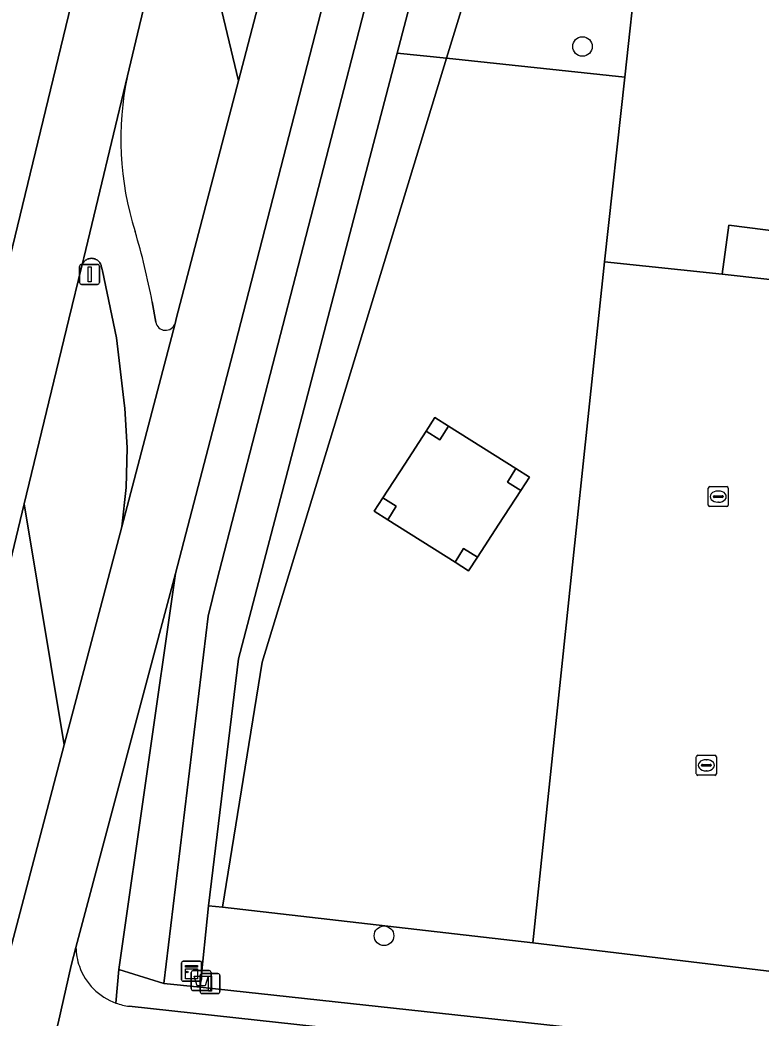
# Model space of a CAD drawing. Extents: x 161928 to 163071, y 386474 to 387428.
# Drawn here: x 162056.12 to 162093.15, y 387287.92 to 387337.77 of the extents above; entities that cross this region are included whole.
import ezdxf

# ---------------------------------------------------------------- set-up
doc = ezdxf.new("R2010")
doc.units = 0
for name, color, linetype in [('IMGEO_Afvalbak', 7, 'Continuous'), ('IMGEO_Berm_groen', 7, 'Continuous'), ('IMGEO_Boom', 7, 'Continuous'), ('IMGEO_Erf', 7, 'Continuous'), ('IMGEO_Fietspad_gesloten', 7, 'Continuous'), ('IMGEO_Fietspad_open', 7, 'Continuous'), ('IMGEO_Grasland_overig', 7, 'Continuous'), ('IMGEO_Groenvoorziening', 7, 'Continuous'), ('IMGEO_Hoogspanningsmast', 7, 'Continuous'), ('IMGEO_Kast', 7, 'Continuous'), ('IMGEO_Kolk', 7, 'Continuous'), ('IMGEO_Lichtmast', 7, 'Continuous'), ('IMGEO_Pand', 7, 'Continuous'), ('IMGEO_Parkeervlak_open', 7, 'Continuous'), ('IMGEO_Rijbaan_regionaal_gesloten', 7, 'Continuous'), ('IMGEO_Verkeerseiland_groen', 7, 'Continuous'), ('IMGEO_Voetpad_open', 7, 'Continuous')]:
    doc.layers.add(name, color=color, linetype=linetype)

msp = doc.modelspace()

# ---------------------------------------------------------------- linework, layer by layer
at = {"layer": 'IMGEO_Afvalbak'}
for p, q in [((162064.682, 387289.394), (162064.682, 387290.194)), ((162064.682, 387290.194), (162064.682, 387289.394)), ((162064.782, 387290.294), (162065.572, 387290.294)), ((162065.572, 387290.294), (162064.782, 387290.294)), ((162065.672, 387290.194), (162065.672, 387289.394)), ((162065.672, 387289.394), (162065.672, 387290.194)), ((162065.572, 387289.294), (162064.782, 387289.294)), ((162064.782, 387289.294), (162065.572, 387289.294))]:
    msp.add_line(p, q, dxfattribs=at)
msp.add_lwpolyline([(162064.825, 387290.008), (162065.529, 387290.008), (162065.38, 387289.538), (162064.974, 387289.538), (162064.825, 387290.008)], dxfattribs=at)
for centre, start, end in [((162064.782, 387290.194), 90, 180), ((162064.782, 387290.194), 90, 180), ((162065.572, 387290.194), 0, 90), ((162065.572, 387290.194), 360, 90), ((162064.782, 387289.394), 180, 270), ((162064.782, 387289.394), 180, 270), ((162065.572, 387289.394), 270, 0), ((162065.572, 387289.394), 270, 0)]:
    msp.add_arc(centre, 0.1, start, end, dxfattribs=at)
at = {"layer": 'IMGEO_Berm_groen'}
for points in [[(162083.656, 387398.34), (162076.299, 387396.195), (162064.253, 387346.432), (162067.04, 387334.726)], [(162061.439, 387314.427), (162061.488, 387316.407), (162061.359, 387318.383), (162061.346, 387318.501), (162060.946, 387321.896), (162060.244, 387325.242), (162060.228, 387325.302), (162060.195, 387325.429), (162060.187, 387325.473), (162060.175, 387325.517), (162060.16, 387325.559), (162060.141, 387325.599), (162060.118, 387325.638), (162060.092, 387325.674), (162060.062, 387325.708), (162060.03, 387325.74), (162059.995, 387325.768), (162059.958, 387325.793), (162059.919, 387325.815), (162059.877, 387325.833), (162059.835, 387325.847), (162059.791, 387325.857), (162059.747, 387325.864), (162059.702, 387325.866), (162059.657, 387325.864), (162059.612, 387325.859), (162059.569, 387325.849), (162059.526, 387325.836), (162059.484, 387325.819), (162059.444, 387325.798), (162059.407, 387325.774), (162059.371, 387325.746), (162059.338, 387325.715), (162059.308, 387325.682), (162059.282, 387325.646), (162059.258, 387325.608), (162059.238, 387325.568), (162059.222, 387325.526), (162059.212, 387325.494), (162058.559, 387322.823), (162056.336, 387313.597), (162058.329, 387301.562), (162061.214, 387312.46)], [(162054.846, 387288.405), (162058.329, 387301.562), (162056.336, 387313.597), (162051.856, 387295.01), (162046.654, 387273.757), (162041.056, 387250), (162036.971, 387233.011), (162040.471, 387232.592), (162044.884, 387250), (162045.497, 387252.418)]]:
    msp.add_lwpolyline(points, close=True, dxfattribs=at)
for points in [[(162067.04, 387334.726), (162064.253, 387346.432), (162061.99, 387337.084), (162061.493, 387334.987)], [(162063.878, 387322.617), (162063.954, 387322.91), (162067.04, 387334.726)], [(162062.735, 387323.693), (162062.912, 387322.684)]]:
    msp.add_lwpolyline(points, dxfattribs=at)
for centre, radius, start, end in [((162076.565, 387331.828), 15.4, 168.1617, 197.4603), ((162028.025, 387317.06), 35.338, 10.8179, 16.6861), ((162063.403, 387322.767), 0.498, 189.5754, 342.4895)]:
    msp.add_arc(centre, radius, start, end, dxfattribs=at)
at = {"layer": 'IMGEO_Boom'}
for centre in [(162084.228, 387336.445), (162074.312, 387292.032)]:
    msp.add_circle(centre, 0.489, dxfattribs=at)
at = {"layer": 'IMGEO_Erf'}
msp.add_lwpolyline([(162102.538, 387326.12), (162091.544, 387327.525), (162091.207, 387325.075), (162102.224, 387323.84)], close=True, dxfattribs=at)
at = {"layer": 'IMGEO_Fietspad_gesloten'}
for points in [[(162089.986, 387409.739), (162086.721, 387410.179), (162086.078, 387407.858), (162086.044, 387407.72), (162085.834, 387406.878), (162085.603, 387406.933), (162085.281, 387405.699), (162084.545, 387402.419), (162083.656, 387398.34), (162067.04, 387334.726), (162063.954, 387322.91), (162063.878, 387322.617), (162061.214, 387312.46), (162058.329, 387301.562), (162054.846, 387288.405), (162045.497, 387252.418), (162044.884, 387250), (162040.471, 387232.592), (162037.487, 387220.819), (162033.193, 387200.82), (162015.741, 387045.758)], [(162063.893, 387310.122), (162066.755, 387321.112), (162087.894, 387402.981), (162089.288, 387407.987)], [(162029.935, 387143.979), (162036.431, 387200.283), (162038.134, 387208.656), (162040.505, 387220.272), (162043.612, 387232.216), (162048.239, 387250), (162057.391, 387285.176), (162058.038, 387287.662), (162058.676, 387290.54), (162058.919, 387291.452), (162063.893, 387310.122)], [(162058.919, 387291.452), (162058.676, 387290.54), (162058.038, 387287.662), (162057.391, 387285.176)], [(162060.195, 387286.165), (162060.683, 387286.109), (162062.776, 387285.87), (162062.907, 387285.856), (162074.563, 387284.59), (162079.52, 387284.052), (162118.38, 387279.832), (162121.342, 387279.51), (162121.739, 387281.938), (162061.577, 387288.512)]]:
    msp.add_lwpolyline(points, dxfattribs=at)
for centre, radius, start, end in [((162061.969, 387291.522), 3.05, 181.3142, 199.4342), ((162061.94, 387291.516), 3.022, 199.5047, 250.245), ((162061.971, 387291.566), 3.079, 250.0202, 262.646)]:
    msp.add_arc(centre, radius, start, end, dxfattribs=at)
at = {"layer": 'IMGEO_Fietspad_open'}
for points in [[(162061.493, 387334.987), (162059.308, 387325.892), (162059.212, 387325.494), (162059.222, 387325.526), (162059.238, 387325.568), (162059.258, 387325.608), (162059.282, 387325.646), (162059.308, 387325.682), (162059.338, 387325.715), (162059.371, 387325.746), (162059.407, 387325.774), (162059.444, 387325.798), (162059.484, 387325.819), (162059.526, 387325.836), (162059.569, 387325.849), (162059.612, 387325.859), (162059.657, 387325.864), (162059.702, 387325.866), (162059.747, 387325.864), (162059.791, 387325.857), (162059.835, 387325.847), (162059.877, 387325.833), (162059.919, 387325.815), (162059.958, 387325.793), (162059.995, 387325.768), (162060.03, 387325.74), (162060.062, 387325.708), (162060.092, 387325.674), (162060.118, 387325.638), (162060.141, 387325.599), (162060.16, 387325.559), (162060.175, 387325.517), (162060.187, 387325.473), (162060.195, 387325.429), (162060.228, 387325.302), (162060.244, 387325.242), (162060.946, 387321.896), (162061.346, 387318.501), (162061.359, 387318.383), (162061.488, 387316.407), (162061.439, 387314.427), (162061.214, 387312.46), (162063.878, 387322.617)], [(162062.912, 387322.684), (162062.735, 387323.693)]]:
    msp.add_lwpolyline(points, dxfattribs=at)
for centre, radius, start, end in [((162076.565, 387331.828), 15.4, 168.1617, 197.4603), ((162028.025, 387317.06), 35.338, 10.8179, 16.6861), ((162063.403, 387322.767), 0.498, 189.5754, 342.4895)]:
    msp.add_arc(centre, radius, start, end, dxfattribs=at)
at = {"layer": 'IMGEO_Grasland_overig'}
msp.add_lwpolyline([(162081.145, 387314.273), (162080.478, 387314.692), (162080.903, 387315.369), (162077.533, 387317.486), (162077.107, 387316.808), (162076.42, 387317.24), (162075.352, 387315.594), (162074.257, 387313.906), (162074.925, 387313.486), (162074.499, 387312.809), (162077.865, 387310.69), (162078.291, 387311.367), (162078.978, 387310.935), (162080.05, 387312.586)], close=True, dxfattribs=at)
at = {"layer": 'IMGEO_Groenvoorziening'}
for points in [[(162088.036, 387385.887), (162088.608, 387387.35), (162089.298, 387388.761), (162090.1, 387390.111), (162091.009, 387391.392), (162088.445, 387392.038), (162087.299, 387392.28), (162065.958, 387309.753), (162065.532, 387307.989), (162063.321, 387289.656), (162065.121, 387289.461), (162065.538, 387293.533), (162067.04, 387305.863), (162074.978, 387336.119)], [(162091.009, 387391.392), (162090.1, 387390.111), (162089.298, 387388.761), (162088.608, 387387.35), (162088.036, 387385.887), (162074.978, 387336.119), (162077.442, 387335.86), (162079.313, 387341.988), (162088.254, 387366.423)], [(162087.267, 387340.56), (162086.928, 387342.748), (162089.838, 387367.491), (162088.689, 387367.58), (162088.558, 387366.41), (162088.254, 387366.423), (162079.313, 387341.988), (162077.442, 387335.86), (162086.337, 387334.922), (162086.955, 387340.594)], [(162071.926, 387317.793), (162077.442, 387335.86), (162074.978, 387336.119), (162067.04, 387305.863), (162065.538, 387293.533), (162066.251, 387293.463), (162068.231, 387305.691)], [(162083.705, 387310.249), (162085.331, 387325.687), (162086.337, 387334.922), (162077.442, 387335.86), (162071.926, 387317.793), (162068.231, 387305.691), (162066.251, 387293.463), (162081.75, 387291.683)], [(162074.499, 387312.809), (162073.822, 387313.235), (162074.257, 387313.906), (162075.352, 387315.594), (162076.42, 387317.24), (162076.855, 387317.911), (162077.533, 387317.486), (162080.903, 387315.369), (162081.581, 387314.944), (162081.145, 387314.273), (162080.05, 387312.586), (162078.978, 387310.935), (162078.542, 387310.264), (162077.865, 387310.69)], [(162081.75, 387291.683), (162066.251, 387293.463), (162065.538, 387293.533), (162065.121, 387289.461), (162121.851, 387283.301), (162122.299, 387286.811), (162119.92, 387287.097)]]:
    msp.add_lwpolyline(points, close=True, dxfattribs=at)
at = {"layer": 'IMGEO_Hoogspanningsmast'}
for points in [[(162077.533, 387317.486), (162076.855, 387317.911), (162076.42, 387317.24), (162077.107, 387316.808)], [(162081.581, 387314.944), (162080.903, 387315.369), (162080.478, 387314.692), (162081.145, 387314.273)], [(162074.257, 387313.906), (162073.822, 387313.235), (162074.499, 387312.809), (162074.925, 387313.486)], [(162078.978, 387310.935), (162078.291, 387311.367), (162077.865, 387310.69), (162078.542, 387310.264)]]:
    msp.add_lwpolyline(points, close=True, dxfattribs=at)
at = {"layer": 'IMGEO_Kast'}
for p, q in [((162064.2, 387289.835), (162064.2, 387290.676)), ((162064.2, 387290.676), (162064.2, 387289.835)), ((162064.275, 387290.76), (162065.116, 387290.76)), ((162065.116, 387290.76), (162064.275, 387290.76)), ((162065.2, 387290.685), (162065.2, 387289.844)), ((162065.2, 387289.844), (162065.2, 387290.685)), ((162065.125, 387289.76), (162064.284, 387289.76)), ((162064.284, 387289.76), (162065.125, 387289.76))]:
    msp.add_line(p, q, dxfattribs=at)
for points in [[(162064.395, 387290.55), (162064.995, 387290.55), (162064.995, 387290.465), (162064.395, 387290.465), (162064.395, 387290.55)], [(162064.395, 387290.375), (162064.995, 387290.375), (162064.995, 387289.886), (162064.395, 387289.886), (162064.395, 387290.375)]]:
    msp.add_lwpolyline(points, dxfattribs=at)
msp.add_circle((162064.479, 387290.224), 0.0377, dxfattribs=at)
for centre, start, end in [((162064.278, 387290.682), 92.4484, 184.2845), ((162064.278, 387290.682), 92.4484, 184.2845), ((162065.122, 387290.682), 2.4484, 94.2845), ((162065.122, 387290.682), 2.4484, 94.2845), ((162064.278, 387289.838), 182.4484, 274.2845), ((162064.278, 387289.838), 182.4484, 274.2845), ((162065.122, 387289.838), 272.4484, 4.2845), ((162065.122, 387289.838), 272.4484, 4.2845)]:
    msp.add_arc(centre, 0.0779, start, end, dxfattribs=at)
at = {"layer": 'IMGEO_Kolk'}
for p, q in [((162090.512, 387313.54), (162090.512, 387314.392)), ((162090.587, 387314.466), (162091.439, 387314.466)), ((162091, 387314.246), (162091.025, 387314.246)), ((162091.513, 387314.392), (162091.513, 387313.54)), ((162090.771, 387313.96), (162090.771, 387313.972)), ((162091.209, 387313.923), (162090.811, 387313.923)), ((162090.814, 387314.009), (162091.212, 387314.009)), ((162091.255, 387313.972), (162091.255, 387313.96)), ((162091.439, 387313.466), (162090.587, 387313.466)), ((162091.023, 387313.686), (162090.998, 387313.686)), ((162089.917, 387300.12), (162089.917, 387300.972)), ((162089.992, 387301.046), (162090.844, 387301.046)), ((162090.405, 387300.826), (162090.43, 387300.826)), ((162090.918, 387300.972), (162090.918, 387300.12)), ((162090.176, 387300.54), (162090.176, 387300.552)), ((162090.614, 387300.503), (162090.216, 387300.503)), ((162090.219, 387300.589), (162090.617, 387300.589)), ((162090.66, 387300.552), (162090.66, 387300.54)), ((162090.844, 387300.046), (162089.992, 387300.046)), ((162090.428, 387300.266), (162090.403, 387300.266))]:
    msp.add_line(p, q, dxfattribs=at)
for points in [[(162090.512, 387313.54), (162090.512, 387314.392)], [(162090.587, 387314.466), (162091.439, 387314.466)], [(162091.513, 387314.392), (162091.513, 387313.54)], [(162091.439, 387313.466), (162090.587, 387313.466)], [(162089.917, 387300.12), (162089.917, 387300.972)], [(162089.992, 387301.046), (162090.844, 387301.046)], [(162090.918, 387300.972), (162090.918, 387300.12)], [(162090.844, 387300.046), (162089.992, 387300.046)]]:
    msp.add_lwpolyline(points, dxfattribs=at)
for centre, radius, start, end in [((162090.589, 387314.39), 0.0765, 91.552, 178.448), ((162090.589, 387314.39), 0.0765, 91.552, 178.448), ((162091.437, 387314.39), 0.0765, 1.552, 88.448), ((162091.437, 387314.39), 0.0765, 1.552, 88.448), ((162090.811, 387313.969), 0.0403, 85.8775, 175.7526), ((162090.808, 387313.959), 0.0366, 178.938, 274.7102), ((162091.212, 387313.966), 0.043, 264.8664, 352.4533), ((162091.216, 387313.971), 0.0386, 1.7309, 96.639), ((162090.589, 387313.542), 0.0765, 181.552, 268.448), ((162090.589, 387313.542), 0.0765, 181.552, 268.448), ((162091.437, 387313.542), 0.0765, 271.552, 358.448), ((162091.437, 387313.542), 0.0765, 271.552, 358.448), ((162089.994, 387300.97), 0.0765, 91.552, 178.448), ((162089.994, 387300.97), 0.0765, 91.552, 178.448), ((162090.842, 387300.97), 0.0765, 1.552, 88.448), ((162090.842, 387300.97), 0.0765, 1.552, 88.448), ((162090.216, 387300.549), 0.0403, 85.8775, 175.7526), ((162090.213, 387300.539), 0.0366, 178.938, 274.7102), ((162090.617, 387300.546), 0.043, 264.8664, 352.4533), ((162090.621, 387300.551), 0.0386, 1.7309, 96.639), ((162089.994, 387300.122), 0.0765, 181.552, 268.448), ((162089.994, 387300.122), 0.0765, 181.552, 268.448), ((162090.842, 387300.122), 0.0765, 271.552, 358.448), ((162090.842, 387300.122), 0.0765, 271.552, 358.448)]:
    msp.add_arc(centre, radius, start, end, dxfattribs=at)
for centre, major_axis, ratio, start_param, end_param in [((162090.999, 387313.966), (-0.387, 0.002), 0.722429, 4.712389, 7.853982), ((162091.024, 387313.966), (-0.39, 0.002), 0.717154, 1.570796, 4.712389), ((162090.404, 387300.546), (-0.387, 0.002), 0.722429, 4.712389, 7.853982), ((162090.429, 387300.546), (-0.39, 0.002), 0.717154, 1.570796, 4.712389)]:
    msp.add_ellipse(centre, major_axis=major_axis, ratio=ratio, start_param=start_param, end_param=end_param, dxfattribs=at)
at = {"layer": 'IMGEO_Lichtmast'}
for p, q in [((162059.105, 387324.663), (162059.105, 387325.463)), ((162059.105, 387325.463), (162059.105, 387324.663)), ((162059.205, 387325.563), (162059.995, 387325.563)), ((162059.995, 387325.563), (162059.205, 387325.563)), ((162060.095, 387325.463), (162060.095, 387324.663)), ((162060.095, 387324.663), (162060.095, 387325.463)), ((162059.995, 387324.563), (162059.205, 387324.563)), ((162059.205, 387324.563), (162059.995, 387324.563)), ((162065.125, 387289.246), (162065.125, 387290.046)), ((162065.125, 387290.046), (162065.125, 387289.246)), ((162065.225, 387290.146), (162066.015, 387290.146)), ((162066.015, 387290.146), (162065.225, 387290.146)), ((162066.115, 387290.046), (162066.115, 387289.246)), ((162066.115, 387289.246), (162066.115, 387290.046)), ((162066.015, 387289.146), (162065.225, 387289.146)), ((162065.225, 387289.146), (162066.015, 387289.146))]:
    msp.add_line(p, q, dxfattribs=at)
for points in [[(162059.525, 387325.438), (162059.675, 387325.438), (162059.675, 387324.688), (162059.525, 387324.688), (162059.525, 387325.438)], [(162065.545, 387290.021), (162065.695, 387290.021), (162065.695, 387289.271), (162065.545, 387289.271), (162065.545, 387290.021)]]:
    msp.add_lwpolyline(points, dxfattribs=at)
for centre, start, end in [((162059.205, 387325.463), 90, 180), ((162059.205, 387325.463), 90, 180), ((162059.995, 387325.463), 0, 90), ((162059.995, 387325.463), 360, 90), ((162059.205, 387324.663), 180, 270), ((162059.205, 387324.663), 180, 270), ((162059.995, 387324.663), 270, 0), ((162059.995, 387324.663), 270, 0), ((162065.225, 387290.046), 90, 180), ((162065.225, 387290.046), 90, 180), ((162066.015, 387290.046), 0, 90), ((162066.015, 387290.046), 360, 90), ((162065.225, 387289.246), 180, 270), ((162065.225, 387289.246), 180, 270), ((162066.015, 387289.246), 270, 0), ((162066.015, 387289.246), 270, 0)]:
    msp.add_arc(centre, 0.1, start, end, dxfattribs=at)
at = {"layer": 'IMGEO_Pand'}
msp.add_lwpolyline([(162122.121, 387392.674), (162105.967, 387394.513), (162105.958, 387394.398), (162105.941, 387394.113), (162105.659, 387391.497), (162104.299, 387391.645), (162103.352, 387391.751), (162101.193, 387391.994), (162101.179, 387391.862), (162095.472, 387339.702), (162094.446, 387339.776), (162087.267, 387340.56), (162086.955, 387340.594), (162086.337, 387334.922), (162085.331, 387325.687), (162091.207, 387325.075), (162091.544, 387327.525), (162102.538, 387326.12), (162102.224, 387323.84), (162111.353, 387322.853), (162111.003, 387319.793), (162111.389, 387319.814), (162114.218, 387319.971), (162120.555, 387320.323)], dxfattribs=at)
at = {"layer": 'IMGEO_Parkeervlak_open'}
msp.add_lwpolyline([(162111.003, 387319.793), (162111.353, 387322.853), (162102.224, 387323.84), (162091.207, 387325.075), (162085.331, 387325.687), (162083.705, 387310.249), (162081.75, 387291.683), (162119.92, 387287.097), (162122.299, 387286.811), (162124.485, 387306.935), (162119.287, 387307.491), (162114.762, 387308.004), (162110.087, 387308.656), (162094.292, 387310.402), (162094.375, 387311.153), (162110.17, 387309.407), (162110.514, 387312.503), (162110.169, 387312.51)], close=True, dxfattribs=at)
at = {"layer": 'IMGEO_Rijbaan_regionaal_gesloten'}
for points in [[(162046.654, 387273.757), (162051.856, 387295.01), (162056.336, 387313.597), (162058.559, 387322.823), (162059.212, 387325.494), (162059.308, 387325.892), (162061.493, 387334.987), (162061.99, 387337.084), (162064.253, 387346.432), (162076.299, 387396.195), (162078.067, 387404.326), (162079.16, 387408.786), (162078.982, 387408.827), (162079.286, 387410.003), (162079.765, 387410.994), (162076.154, 387411.399), (162073.154, 387398.872), (162069.516, 387383.537), (162065.611, 387367.345), (162063.379, 387357.951), (162053.953, 387319.089), (162042.646, 387272.239)], [(162008.079, 387046.78), (162019.854, 387151.971), (162021.532, 387162.891), (162024.033, 387186.285), (162025.244, 387195.236), (162034.253, 387237.51), (162037.077, 387249.016), (162042.646, 387272.239), (162053.953, 387319.089), (162063.379, 387357.951)]]:
    msp.add_lwpolyline(points, dxfattribs=at)
at = {"layer": 'IMGEO_Verkeerseiland_groen'}
for points in [[(162063.893, 387310.122), (162058.919, 387291.452)], [(162060.919, 387288.672), (162061.069, 387290.352), (162063.893, 387310.122)]]:
    msp.add_lwpolyline(points, dxfattribs=at)
for centre, radius, start, end in [((162061.969, 387291.522), 3.05, 181.3142, 199.4342), ((162061.94, 387291.516), 3.022, 199.5047, 250.245)]:
    msp.add_arc(centre, radius, start, end, dxfattribs=at)
at = {"layer": 'IMGEO_Voetpad_open'}
for points in [[(162089.288, 387407.987), (162087.894, 387402.981), (162066.755, 387321.112), (162063.893, 387310.122), (162061.069, 387290.352), (162063.321, 387289.656), (162065.532, 387307.989), (162065.958, 387309.753), (162087.299, 387392.28), (162088.445, 387392.038), (162091.009, 387391.392), (162092.989, 387409.335)], [(162065.121, 387289.461), (162063.321, 387289.656), (162061.069, 387290.352), (162060.919, 387288.672)], [(162061.577, 387288.512), (162121.739, 387281.938), (162121.851, 387283.301), (162065.121, 387289.461)]]:
    msp.add_lwpolyline(points, dxfattribs=at)
msp.add_arc((162061.971, 387291.566), 3.079, 250.0202, 262.646, dxfattribs=at)

doc.saveas('drawing.dxf')
